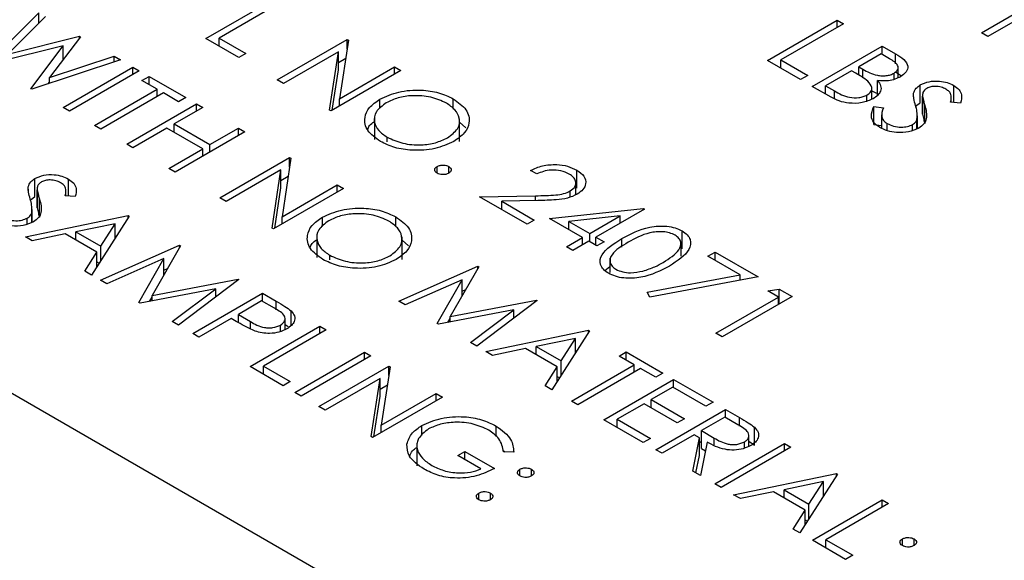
# Model space of a CAD drawing. Header units: inches. Extents: x 1880 to 2363, y -453 to -54.
# Tile 268 of 656: x 2068.505 to 2069.403, y -424.961 to -424.469. Entities that reach past the tile are written whole.
import ezdxf

# ---------------------------------------------------------------- set-up
doc = ezdxf.new("R2010")
doc.units = ezdxf.units.IN
doc.header["$LTSCALE"] = 0.5
doc.header["$MEASUREMENT"] = 0
doc.layers.add('DSS-M-S', color=53, linetype='Continuous')

msp = doc.modelspace()

# ---------------------------------------------------------------- linework, layer by layer
at = {"layer": 'DSS-M-S', "linetype": 'Continuous', "lineweight": 25}
for p, q in [((2064.23349, -422.34697), (2073.07233, -427.44952)), ((2068.67481, -424.48567), (2068.73845, -424.44893)), ((2068.74416, -424.45223), (2068.68705, -424.4852)), ((2069.45134, -424.44717), (2069.3877, -424.4839)), ((2068.47614, -424.50875), (2068.52285, -424.46224)), ((2068.52285, -424.47153), (2068.52285, -424.46224)), ((2069.38199, -424.48061), (2069.41299, -424.46271)), ((2068.52876, -424.46565), (2068.49454, -424.49978)), ((2069.18679, -424.50569), (2069.25043, -424.46895)), ((2069.25614, -424.47225), (2069.19902, -424.50522)), ((2069.25043, -424.46895), (2069.25614, -424.47225)), ((2069.25043, -424.47554), (2069.25043, -424.46895)), ((2069.3877, -424.4839), (2069.38199, -424.48061)), ((2068.49454, -424.49978), (2068.55973, -424.48353)), ((2068.56056, -424.48401), (2068.53239, -424.52126)), ((2068.55973, -424.48353), (2068.56056, -424.48401)), ((2068.55973, -424.4851), (2068.55973, -424.48353)), ((2068.705, -424.5031), (2068.67481, -424.48567)), ((2068.68705, -424.4852), (2068.71153, -424.49933)), ((2068.68705, -424.49274), (2068.68705, -424.4852)), ((2068.74009, -424.52335), (2068.80372, -424.48661)), ((2068.80492, -424.4873), (2068.79688, -424.54049)), ((2068.80372, -424.48661), (2068.80492, -424.4873)), ((2068.80372, -424.49523), (2068.80372, -424.48661)), ((2068.54501, -424.49231), (2068.47696, -424.50922)), ((2068.51549, -424.53146), (2068.54501, -424.49231)), ((2068.54501, -424.50457), (2068.54501, -424.49231)), ((2068.79577, -424.4978), (2068.7458, -424.52665)), ((2068.78774, -424.55086), (2068.79577, -424.4978)), ((2068.79577, -424.51413), (2068.79577, -424.4978)), ((2069.22758, -424.52924), (2069.29122, -424.4925)), ((2069.29122, -424.4925), (2069.30364, -424.49967)), ((2069.29122, -424.50004), (2069.29122, -424.4925)), ((2068.5971, -424.5051), (2068.5163, -424.53193)), ((2068.53239, -424.52126), (2068.59126, -424.50173)), ((2068.54501, -424.50353), (2068.54598, -424.50329)), ((2068.59126, -424.50173), (2068.5971, -424.5051)), ((2068.59126, -424.50704), (2068.59126, -424.50173)), ((2068.71153, -424.49933), (2068.705, -424.5031)), ((2068.79577, -424.50754), (2068.80245, -424.50368)), ((2069.21697, -424.52312), (2069.18679, -424.50569)), ((2069.19902, -424.50522), (2069.2235, -424.51935)), ((2069.19902, -424.51275), (2069.19902, -424.50522)), ((2069.2904, -424.49957), (2069.27001, -424.51134)), ((2069.29816, -424.50404), (2069.2904, -424.49957)), ((2069.30364, -424.5087), (2069.30364, -424.49967)), ((2068.54488, -424.54843), (2068.60852, -424.51169)), ((2068.61423, -424.51499), (2068.55059, -424.55173)), ((2068.60852, -424.51169), (2068.61423, -424.51499)), ((2068.60852, -424.51829), (2068.60852, -424.51169)), ((2068.85268, -424.51487), (2068.78904, -424.55161)), ((2068.7902, -424.55094), (2068.79577, -424.51413)), ((2068.79688, -424.54049), (2068.84697, -424.51158)), ((2068.84697, -424.51158), (2068.85268, -424.51487)), ((2068.84697, -424.51817), (2068.84697, -424.51158)), ((2069.26348, -424.51511), (2069.23982, -424.52877)), ((2069.26727, -424.51729), (2069.26348, -424.51511)), ((2069.27001, -424.51134), (2069.27384, -424.51356)), ((2069.27001, -424.51893), (2069.27001, -424.51134)), ((2069.27384, -424.52137), (2069.27384, -424.51356)), ((2069.30364, -424.516), (2069.30897, -424.51969)), ((2069.306, -424.52138), (2069.306, -424.51235)), ((2068.53117, -424.527), (2068.53239, -424.52538)), ((2068.53239, -424.52659), (2068.53239, -424.52126)), ((2068.61668, -424.52394), (2068.62321, -424.52017)), ((2068.63055, -424.53195), (2068.61668, -424.52394)), ((2068.62321, -424.52017), (2068.65666, -424.53948)), ((2068.62321, -424.52771), (2068.62321, -424.52017)), ((2068.7458, -424.52665), (2068.74009, -424.52335)), ((2069.2235, -424.51935), (2069.21697, -424.52312)), ((2069.28719, -424.53746), (2069.28719, -424.52401)), ((2069.30226, -424.52288), (2069.30226, -424.51721)), ((2068.5163, -424.53193), (2068.51549, -424.53146)), ((2068.57344, -424.56492), (2068.63055, -424.53195)), ((2068.63055, -424.53854), (2068.63055, -424.53195)), ((2069.24479, -424.53917), (2069.22758, -424.52924)), ((2069.23982, -424.52877), (2069.24795, -424.53346)), ((2069.23982, -424.5363), (2069.23982, -424.52877)), ((2069.24795, -424.54061), (2069.24795, -424.53346)), ((2069.28187, -424.54094), (2069.28187, -424.53094)), ((2069.32614, -424.54425), (2069.32614, -424.52792)), ((2069.35667, -424.54392), (2069.35667, -424.5284)), ((2068.63626, -424.53524), (2068.57915, -424.56821)), ((2068.65013, -424.54325), (2068.63626, -424.53524)), ((2068.65666, -424.53948), (2068.65013, -424.54325)), ((2068.79688, -424.54709), (2068.79688, -424.54049)), ((2068.83363, -424.54945), (2068.83363, -424.54094)), ((2068.90041, -424.54952), (2068.90041, -424.54054)), ((2069.27747, -424.5425), (2069.27747, -424.53718)), ((2069.32001, -424.53872), (2069.32001, -424.53557)), ((2069.32808, -424.53765), (2069.32808, -424.55399)), ((2069.32809, -424.55456), (2069.32809, -424.53823)), ((2069.36285, -424.54441), (2069.35378, -424.54369)), ((2069.35435, -424.54373), (2069.35435, -424.53928)), ((2068.55059, -424.55173), (2068.54488, -424.54843)), ((2068.60281, -424.58187), (2068.66645, -424.54514)), ((2068.67216, -424.54843), (2068.64605, -424.5635)), ((2068.66645, -424.54514), (2068.67216, -424.54843)), ((2068.66645, -424.55173), (2068.66645, -424.54514)), ((2068.78904, -424.55161), (2068.78774, -424.55086)), ((2069.28392, -424.54759), (2069.29252, -424.54883)), ((2069.28392, -424.56392), (2069.28392, -424.54759)), ((2069.33031, -424.56316), (2069.33031, -424.54683)), ((2068.82851, -424.55722), (2068.82851, -424.57763)), ((2068.90615, -424.57933), (2068.90615, -424.55892)), ((2068.90615, -424.56188), (2068.91195, -424.56692)), ((2069.29085, -424.55517), (2069.29085, -424.56742)), ((2069.3231, -424.56793), (2069.3231, -424.55907)), ((2069.32344, -424.56781), (2069.32344, -424.55622)), ((2069.32816, -424.55399), (2069.32809, -424.55456)), ((2068.57915, -424.56821), (2068.57344, -424.56492)), ((2068.63953, -424.56727), (2068.60852, -424.58517)), ((2068.67216, -424.58611), (2068.63953, -424.56727)), ((2068.64605, -424.5635), (2068.67869, -424.58234)), ((2068.64605, -424.57104), (2068.64605, -424.5635)), ((2068.71051, -424.57057), (2068.64687, -424.60731)), ((2068.67869, -424.58234), (2068.7048, -424.56727)), ((2068.7048, -424.56727), (2068.71051, -424.57057)), ((2068.7048, -424.57387), (2068.7048, -424.56727)), ((2069.28392, -424.56392), (2069.29085, -424.56492)), ((2069.29589, -424.56955), (2069.29589, -424.56302)), ((2069.31914, -424.56933), (2069.31914, -424.56399)), ((2068.84031, -424.57967), (2068.84031, -424.57556)), ((2068.60852, -424.58517), (2068.60281, -424.58187)), ((2068.64116, -424.60401), (2068.67216, -424.58611)), ((2068.67216, -424.59271), (2068.67216, -424.58611)), ((2068.67869, -424.58894), (2068.67869, -424.58234)), ((2068.68766, -424.63086), (2068.7513, -424.59412)), ((2068.7525, -424.59481), (2068.74446, -424.648)), ((2068.7513, -424.59412), (2068.7525, -424.59481)), ((2068.7513, -424.60273), (2068.7513, -424.59412)), ((2068.64687, -424.60731), (2068.64116, -424.60401)), ((2068.74335, -424.60531), (2068.69338, -424.63416)), ((2068.73532, -424.65837), (2068.74335, -424.60531)), ((2068.74335, -424.62164), (2068.74335, -424.60531)), ((2068.88572, -424.60837), (2068.88572, -424.60224)), ((2068.89633, -424.60837), (2068.89633, -424.60224)), ((2068.97669, -424.60907), (2068.97098, -424.60578)), ((2069.01295, -424.62184), (2069.01295, -424.60551)), ((2068.51922, -424.6295), (2068.51922, -424.61317)), ((2068.54975, -424.62917), (2068.54975, -424.61365)), ((2068.74335, -424.61504), (2068.75003, -424.61119)), ((2068.51309, -424.62397), (2068.51309, -424.62082)), ((2068.52117, -424.62291), (2068.52117, -424.63924)), ((2068.52117, -424.63981), (2068.52117, -424.62348)), ((2068.54743, -424.62898), (2068.54743, -424.62453)), ((2068.80026, -424.62238), (2068.73662, -424.65912)), ((2068.73778, -424.65845), (2068.74335, -424.62164)), ((2068.74446, -424.648), (2068.79455, -424.61908)), ((2068.79455, -424.61908), (2068.80026, -424.62238)), ((2068.79455, -424.62568), (2068.79455, -424.61908)), ((2069.00703, -424.63001), (2069.00703, -424.62453)), ((2069.01213, -424.62798), (2069.01213, -424.61731)), ((2068.51563, -424.63237), (2068.51922, -424.6295)), ((2068.52339, -424.64841), (2068.52339, -424.63208)), ((2068.55594, -424.62966), (2068.54686, -424.62894)), ((2068.69338, -424.63416), (2068.68766, -424.63086)), ((2068.92448, -424.6298), (2068.9755, -424.62884)), ((2068.96772, -424.65476), (2068.92448, -424.6298)), ((2068.97755, -424.63328), (2068.94463, -424.6339)), ((2068.9755, -424.63332), (2068.9755, -424.62884)), ((2068.51653, -424.65306), (2068.51653, -424.64147)), ((2068.52125, -424.63924), (2068.52117, -424.63981)), ((2068.94463, -424.6339), (2068.97425, -424.65099)), ((2068.94463, -424.64143), (2068.94463, -424.6339)), ((2068.98812, -424.64958), (2069.07344, -424.64043)), ((2069.0746, -424.6411), (2069.03054, -424.66654)), ((2069.07344, -424.64043), (2069.0746, -424.6411)), ((2069.07344, -424.64177), (2069.07344, -424.64043)), ((2068.51041, -424.6663), (2068.60424, -424.64699)), ((2068.51222, -424.65458), (2068.51222, -424.64924)), ((2068.51619, -424.65318), (2068.51619, -424.64432)), ((2068.60505, -424.64746), (2068.57079, -424.70116)), ((2068.60424, -424.64699), (2068.60505, -424.64746)), ((2068.60424, -424.64874), (2068.60424, -424.64699)), ((2068.74446, -424.65459), (2068.74446, -424.648)), ((2068.78121, -424.65696), (2068.78121, -424.64845)), ((2068.84799, -424.65703), (2068.84799, -424.64805)), ((2068.97425, -424.65099), (2068.96772, -424.65476)), ((2069.0183, -424.66701), (2068.98812, -424.64958)), ((2069.05247, -424.64728), (2069.00586, -424.65229)), ((2069.02483, -424.66324), (2069.05247, -424.64728)), ((2069.05247, -424.65388), (2069.05247, -424.64728)), ((2068.59218, -424.65435), (2068.55634, -424.66173)), ((2068.57909, -424.67486), (2068.59218, -424.65435)), ((2068.59218, -424.66764), (2068.59218, -424.65435)), ((2068.73662, -424.65912), (2068.73532, -424.65837)), ((2069.00586, -424.65229), (2069.02483, -424.66324)), ((2069.00586, -424.65982), (2069.00586, -424.65229)), ((2068.51665, -424.6699), (2068.51041, -424.6663)), ((2068.54672, -424.66371), (2068.51665, -424.6699)), ((2068.57557, -424.68037), (2068.54672, -424.66371)), ((2068.55634, -424.66927), (2068.55634, -424.66173)), ((2068.55634, -424.66173), (2068.57909, -424.67486)), ((2068.59218, -424.6658), (2068.59353, -424.66553)), ((2068.77609, -424.66473), (2068.77609, -424.68514)), ((2068.85373, -424.68684), (2068.85373, -424.66643)), ((2068.85373, -424.66938), (2068.85953, -424.67442)), ((2069.00362, -424.67549), (2069.0183, -424.66701)), ((2069.0183, -424.6736), (2069.0183, -424.66701)), ((2069.02483, -424.67078), (2069.02483, -424.66324)), ((2069.03054, -424.66654), (2069.03789, -424.67078)), ((2069.03054, -424.67407), (2069.03054, -424.66654)), ((2069.05418, -424.67566), (2069.05418, -424.66796)), ((2069.10893, -424.67725), (2069.10893, -424.66092)), ((2068.57895, -424.70587), (2068.65099, -424.67398)), ((2068.57909, -424.68815), (2068.57909, -424.67486)), ((2068.6518, -424.67445), (2068.62586, -424.71976)), ((2068.65099, -424.67398), (2068.6518, -424.67445)), ((2068.65099, -424.67587), (2068.65099, -424.67398)), ((2069.00933, -424.67878), (2069.00362, -424.67549)), ((2069.02402, -424.6703), (2069.00933, -424.67878)), ((2069.03136, -424.67454), (2069.02402, -424.6703)), ((2069.03789, -424.67078), (2069.03136, -424.67454)), ((2069.10802, -424.68396), (2069.10802, -424.67059)), ((2068.56458, -424.69757), (2068.57557, -424.68037)), ((2068.57557, -424.69366), (2068.57557, -424.68037)), ((2068.63667, -424.6862), (2068.5847, -424.70918)), ((2068.61384, -424.72601), (2068.63667, -424.6862)), ((2068.63667, -424.70088), (2068.63667, -424.6862)), ((2068.78789, -424.68717), (2068.78789, -424.68307)), ((2069.04325, -424.6858), (2069.04325, -424.69881)), ((2069.13253, -424.68396), (2069.13906, -424.6802)), ((2069.16203, -424.70099), (2069.13253, -424.68396)), ((2069.13906, -424.6802), (2069.17822, -424.7028)), ((2069.13906, -424.68773), (2069.13906, -424.6802)), ((2068.57557, -424.68916), (2068.57767, -424.69037)), ((2068.63667, -424.69664), (2068.63992, -424.69521)), ((2068.85084, -424.72506), (2068.92288, -424.69317)), ((2068.9237, -424.69364), (2068.89776, -424.73895)), ((2068.92288, -424.69317), (2068.9237, -424.69364)), ((2068.92288, -424.69507), (2068.92288, -424.69317)), ((2069.03868, -424.69695), (2069.04325, -424.69322)), ((2068.57079, -424.70116), (2068.56458, -424.69757)), ((2068.62586, -424.71976), (2068.70429, -424.70475)), ((2068.70512, -424.70523), (2068.64993, -424.74684)), ((2068.70429, -424.70475), (2068.70512, -424.70523)), ((2068.70429, -424.70585), (2068.70429, -424.70475)), ((2068.90857, -424.70539), (2068.85659, -424.72838)), ((2068.88573, -424.7452), (2068.90857, -424.70539)), ((2068.90857, -424.72007), (2068.90857, -424.70539)), ((2069.07728, -424.71676), (2069.16203, -424.70099)), ((2069.17822, -424.7028), (2069.0795, -424.72117)), ((2069.16203, -424.70582), (2069.16203, -424.70099)), ((2068.5847, -424.70918), (2068.57895, -424.70587)), ((2068.68389, -424.71358), (2068.61513, -424.72675)), ((2068.64419, -424.74353), (2068.68389, -424.71358)), ((2068.68389, -424.72123), (2068.68389, -424.71358)), ((2068.90857, -424.71584), (2068.91181, -424.7144)), ((2069.18719, -424.71552), (2069.19746, -424.71391)), ((2069.19746, -424.71391), (2069.20922, -424.7207)), ((2069.19746, -424.72749), (2069.19746, -424.71391)), ((2068.62372, -424.7251), (2068.62586, -424.72138)), ((2068.62586, -424.7247), (2068.62586, -424.71976)), ((2068.66298, -424.75438), (2068.72662, -424.71764)), ((2068.72662, -424.71764), (2068.7391, -424.72485)), ((2068.72662, -424.72518), (2068.72662, -424.71764)), ((2069.0795, -424.72117), (2069.07728, -424.71676)), ((2069.13987, -424.75414), (2069.19698, -424.72117)), ((2069.20922, -424.7207), (2069.14558, -424.75744)), ((2069.19698, -424.72117), (2069.18719, -424.71552)), ((2069.19698, -424.72777), (2069.19698, -424.72117)), ((2068.61513, -424.72675), (2068.61384, -424.72601)), ((2068.72581, -424.72471), (2068.70459, -424.73695)), ((2068.73745, -424.73142), (2068.72581, -424.72471)), ((2068.7391, -424.73272), (2068.7391, -424.72485)), ((2068.85659, -424.72838), (2068.85084, -424.72506)), ((2068.89776, -424.73895), (2068.97618, -424.72394)), ((2068.97701, -424.72442), (2068.92183, -424.76604)), ((2068.97618, -424.72394), (2068.97701, -424.72442)), ((2068.97618, -424.72504), (2068.97618, -424.72394)), ((2068.69807, -424.74072), (2068.66869, -424.75768)), ((2068.70262, -424.74335), (2068.69807, -424.74072)), ((2068.70459, -424.73695), (2068.7156, -424.74346)), ((2068.70459, -424.74445), (2068.70459, -424.73695)), ((2068.74718, -424.75075), (2068.74718, -424.74088)), ((2068.75264, -424.74724), (2068.75264, -424.73377)), ((2068.95579, -424.73277), (2068.88702, -424.74595)), ((2068.89562, -424.7443), (2068.89776, -424.74057)), ((2068.89776, -424.74389), (2068.89776, -424.73895)), ((2068.91609, -424.76272), (2068.95579, -424.73277)), ((2068.95579, -424.74043), (2068.95579, -424.73277)), ((2068.64993, -424.74684), (2068.64419, -424.74353)), ((2068.7152, -424.78452), (2068.77884, -424.74778)), ((2068.7156, -424.75009), (2068.7156, -424.74346)), ((2068.74298, -424.75253), (2068.74298, -424.74682)), ((2068.74718, -424.74608), (2068.74989, -424.74807)), ((2068.77884, -424.74778), (2068.78455, -424.75108)), ((2068.77884, -424.75438), (2068.77884, -424.74778)), ((2068.88702, -424.74595), (2068.88573, -424.7452)), ((2068.66869, -424.75768), (2068.66298, -424.75438)), ((2068.78455, -424.75108), (2068.72744, -424.78405)), ((2068.92998, -424.77075), (2069.02381, -424.75144)), ((2069.01175, -424.75879), (2068.97592, -424.76618)), ((2069.02463, -424.75191), (2068.99036, -424.8056)), ((2068.99866, -424.77931), (2069.01175, -424.75879)), ((2069.01175, -424.77208), (2069.01175, -424.75879)), ((2069.02381, -424.75144), (2069.02463, -424.75191)), ((2069.02381, -424.75318), (2069.02381, -424.75144)), ((2069.14558, -424.75744), (2069.13987, -424.75414)), ((2068.92183, -424.76604), (2068.91609, -424.76272)), ((2068.96629, -424.76816), (2068.93622, -424.77435)), ((2068.99514, -424.78481), (2068.96629, -424.76816)), ((2068.97592, -424.76618), (2068.99866, -424.77931)), ((2068.97592, -424.77371), (2068.97592, -424.76618)), ((2068.756, -424.80807), (2068.81963, -424.77134)), ((2068.82535, -424.77463), (2068.76171, -424.81137)), ((2068.81963, -424.77134), (2068.82535, -424.77463)), ((2068.81963, -424.77793), (2068.81963, -424.77134)), ((2068.93622, -424.77435), (2068.92998, -424.77075)), ((2069.01175, -424.77025), (2069.0131, -424.76997)), ((2069.05155, -424.77499), (2069.05808, -424.77122)), ((2069.06542, -424.78299), (2069.05155, -424.77499)), ((2069.05808, -424.77122), (2069.09153, -424.79053)), ((2069.05808, -424.77875), (2069.05808, -424.77122)), ((2068.74539, -424.80195), (2068.7152, -424.78452)), ((2068.72744, -424.78405), (2068.75192, -424.79818)), ((2068.72744, -424.79159), (2068.72744, -424.78405)), ((2068.77802, -424.82079), (2068.84166, -424.78405)), ((2068.84286, -424.78474), (2068.83482, -424.83793)), ((2068.84166, -424.78405), (2068.84286, -424.78474)), ((2068.84166, -424.79267), (2068.84166, -424.78405)), ((2068.98415, -424.80202), (2068.99514, -424.78481)), ((2068.99514, -424.79811), (2068.99514, -424.78481)), ((2068.99866, -424.7926), (2068.99866, -424.77931)), ((2069.00831, -424.81596), (2069.06542, -424.78299)), ((2069.07113, -424.78629), (2069.01402, -424.81926)), ((2069.06542, -424.78959), (2069.06542, -424.78299)), ((2069.085, -424.7943), (2069.07113, -424.78629)), ((2068.83371, -424.79524), (2068.78374, -424.82409)), ((2068.82568, -424.8483), (2068.83371, -424.79524)), ((2068.83371, -424.81157), (2068.83371, -424.79524)), ((2068.99514, -424.79361), (2068.99724, -424.79482)), ((2069.09153, -424.79053), (2069.085, -424.7943)), ((2068.75192, -424.79818), (2068.74539, -424.80195)), ((2068.83371, -424.80498), (2068.84039, -424.80112)), ((2068.99036, -424.8056), (2068.98415, -424.80202)), ((2069.03768, -424.83292), (2069.10132, -424.79618)), ((2069.10051, -424.80325), (2069.08092, -424.81455)), ((2069.13069, -424.82067), (2069.10051, -424.80325)), ((2069.10132, -424.79618), (2069.13722, -424.8169)), ((2069.10132, -424.80372), (2069.10132, -424.79618)), ((2068.76171, -424.81137), (2068.756, -424.80807)), ((2068.89062, -424.81231), (2068.82698, -424.84905)), ((2068.82814, -424.84838), (2068.83371, -424.81157)), ((2068.83482, -424.83793), (2068.88491, -424.80902)), ((2068.88491, -424.80902), (2068.89062, -424.81231)), ((2068.88491, -424.81561), (2068.88491, -424.80902)), ((2068.78374, -424.82409), (2068.77802, -424.82079)), ((2069.01402, -424.81926), (2069.00831, -424.81596)), ((2069.0744, -424.81832), (2069.04992, -424.83245)), ((2069.10459, -424.83575), (2069.0744, -424.81832)), ((2069.08092, -424.81455), (2069.11111, -424.83198)), ((2069.08092, -424.82209), (2069.08092, -424.81455)), ((2069.13722, -424.8169), (2069.13069, -424.82067)), ((2069.085, -424.86024), (2069.14864, -424.8235)), ((2069.14783, -424.83056), (2069.12661, -424.84281)), ((2069.15976, -424.83745), (2069.14783, -424.83056)), ((2069.14864, -424.8235), (2069.16138, -424.83085)), ((2069.14864, -424.83104), (2069.14864, -424.8235)), ((2069.16138, -424.83869), (2069.16138, -424.83085)), ((2068.83482, -424.84452), (2068.83482, -424.83793)), ((2068.87188, -424.84721), (2068.87188, -424.8382)), ((2068.93953, -424.84821), (2068.93953, -424.83867)), ((2069.07358, -424.85364), (2069.03768, -424.83292)), ((2069.04992, -424.83245), (2069.08011, -424.84988)), ((2069.04992, -424.83998), (2069.04992, -424.83245)), ((2069.11111, -424.83198), (2069.10459, -424.83575)), ((2069.17493, -424.85601), (2069.17493, -424.83968)), ((2068.82698, -424.84905), (2068.82568, -424.8483)), ((2069.12009, -424.84658), (2069.09071, -424.86353)), ((2069.12473, -424.84926), (2069.12009, -424.84658)), ((2069.12661, -424.84281), (2069.13818, -424.84959)), ((2069.12661, -424.85914), (2069.12661, -424.84281)), ((2069.16996, -424.85709), (2069.16996, -424.84734)), ((2068.86726, -424.8544), (2068.86726, -424.87482)), ((2069.08011, -424.84988), (2069.07358, -424.85364)), ((2069.11874, -424.87971), (2069.12473, -424.84926)), ((2069.12473, -424.86559), (2069.12473, -424.84926)), ((2069.12473, -424.85364), (2069.12661, -424.85255)), ((2069.13179, -424.85333), (2069.1258, -424.88379)), ((2069.13818, -424.85589), (2069.13818, -424.84959)), ((2069.13885, -424.89132), (2069.20249, -424.85459)), ((2069.2082, -424.85788), (2069.14456, -424.89462)), ((2069.1659, -424.85879), (2069.1659, -424.8531)), ((2069.16996, -424.85243), (2069.17493, -424.85601)), ((2069.20249, -424.85459), (2069.2082, -424.85788)), ((2069.20249, -424.86118), (2069.20249, -424.85459)), ((2068.90449, -424.86554), (2068.91101, -424.86177)), ((2068.9257, -424.87778), (2068.90449, -424.86554)), ((2068.91101, -424.86177), (2068.93794, -424.87731)), ((2068.91101, -424.8693), (2068.91101, -424.86177)), ((2068.94552, -424.86059), (2068.9473, -424.86226)), ((2068.95563, -424.86239), (2068.9461, -424.86224)), ((2069.09071, -424.86353), (2069.085, -424.86024)), ((2069.12162, -424.88138), (2069.12473, -424.86559)), ((2069.12661, -424.85914), (2069.13023, -424.86126)), ((2068.96119, -424.88414), (2068.96119, -424.87802)), ((2068.9718, -424.88414), (2068.9718, -424.87802)), ((2069.1258, -424.88379), (2069.11874, -424.87971)), ((2069.15599, -424.90121), (2069.24981, -424.8819)), ((2069.25063, -424.88237), (2069.21636, -424.93607)), ((2069.24981, -424.8819), (2069.25063, -424.88237)), ((2069.24981, -424.88365), (2069.24981, -424.8819)), ((2069.14456, -424.89462), (2069.13885, -424.89132)), ((2069.23775, -424.88926), (2069.20192, -424.89664)), ((2069.22466, -424.90977), (2069.23775, -424.88926)), ((2069.23775, -424.90255), (2069.23775, -424.88926)), ((2068.92366, -424.90581), (2068.92366, -424.89968)), ((2068.93427, -424.90581), (2068.93427, -424.89968)), ((2069.16222, -424.90481), (2069.15599, -424.90121)), ((2069.19229, -424.89862), (2069.16222, -424.90481)), ((2069.22114, -424.91528), (2069.19229, -424.89862)), ((2069.20192, -424.89664), (2069.22466, -424.90977)), ((2069.20192, -424.90418), (2069.20192, -424.89664)), ((2069.23775, -424.90072), (2069.2391, -424.90044)), ((2069.22466, -424.92306), (2069.22466, -424.90977)), ((2069.22778, -424.94266), (2069.29142, -424.90592)), ((2069.29714, -424.90922), (2069.24002, -424.94219)), ((2069.29142, -424.90592), (2069.29714, -424.90922)), ((2069.29142, -424.91252), (2069.29142, -424.90592)), ((2069.21015, -424.93249), (2069.22114, -424.91528)), ((2069.22114, -424.92858), (2069.22114, -424.91528)), ((2069.22114, -424.92407), (2069.22324, -424.92529)), ((2069.21636, -424.93607), (2069.21015, -424.93249)), ((2069.25797, -424.96009), (2069.22778, -424.94266)), ((2069.24002, -424.94219), (2069.2645, -424.95632)), ((2069.24002, -424.94973), (2069.24002, -424.94219)), ((2069.30978, -424.94761), (2069.30978, -424.94149)), ((2069.32039, -424.94761), (2069.32039, -424.94149)), ((2069.2645, -424.95632), (2069.25797, -424.96009))]:
    msp.add_line(p, q, dxfattribs=at)
for points, knots in [([(2069.30226, -424.51721), (2069.30364, -424.5162), (2069.30572, -424.51468), (2069.30614, -424.51212), (2069.30505, -424.50835), (2069.30122, -424.50596), (2069.29816, -424.50404)], [0, 0, 0, 0, 0.249284, 0.374925, 0.500645, 1, 1, 1, 1]), ([(2069.30364, -424.49967), (2069.30631, -424.50128), (2069.31161, -424.50447), (2069.31555, -424.51049), (2069.31377, -424.51633), (2069.30998, -424.51907), (2069.30809, -424.52044)], [0, 0, 0, 0, 0.281317, 0.559922, 0.779935, 1, 1, 1, 1]), ([(2069.27384, -424.51356), (2069.27785, -424.51586), (2069.28287, -424.51874), (2069.29102, -424.51972), (2069.29515, -424.51955), (2069.29911, -424.51876), (2069.30121, -424.51773), (2069.30226, -424.51721)], [0, 0, 0, 0, 0.4986071, 0.6240085, 0.7494012, 0.8747358, 1, 1, 1, 1]), ([(2069.27842, -424.5246), (2069.27648, -424.52317), (2069.27302, -424.5206), (2069.26902, -424.51831), (2069.26727, -424.51729)], [0, 0, 0, 0, 0.559734, 1, 1, 1, 1]), ([(2069.27747, -424.53718), (2069.27883, -424.53617), (2069.28157, -424.53415), (2069.28244, -424.5294), (2069.27994, -424.52642), (2069.27842, -424.5246)], [0, 0, 0, 0, 0.279944, 0.560429, 1, 1, 1, 1]), ([(2069.28719, -424.52401), (2069.28833, -424.52556), (2069.29059, -424.52865), (2069.29034, -424.53343), (2069.28765, -424.53749), (2069.28467, -424.53948), (2069.28318, -424.54048)], [0, 0, 0, 0, 0.280382, 0.559606, 0.779765, 1, 1, 1, 1]), ([(2069.30809, -424.52044), (2069.30648, -424.52125), (2069.30326, -424.52286), (2069.29606, -424.52459), (2069.29055, -424.52423), (2069.28719, -424.52401)], [0, 0, 0, 0, 0.280867, 0.561527, 1, 1, 1, 1]), ([(2069.32614, -424.52792), (2069.32867, -424.52678), (2069.33374, -424.52449), (2069.34299, -424.52416), (2069.35091, -424.5256), (2069.35475, -424.52747), (2069.35667, -424.5284)], [0, 0, 0, 0, 0.279553, 0.558798, 0.779378, 1, 1, 1, 1]), ([(2068.83363, -424.54094), (2068.83913, -424.53844), (2068.85012, -424.53346), (2068.87002, -424.53203), (2068.88768, -424.53453), (2068.89616, -424.53854), (2068.90041, -424.54054)], [0, 0, 0, 0, 0.279731, 0.559327, 0.77968, 1, 1, 1, 1]), ([(2069.24795, -424.53346), (2069.25212, -424.53586), (2069.25836, -424.53946), (2069.26873, -424.5398), (2069.27419, -424.53877), (2069.27637, -424.53771), (2069.27747, -424.53718)], [0, 0, 0, 0, 0.49936, 0.748736, 0.874399, 1, 1, 1, 1]), ([(2069.28187, -424.5333), (2069.2834, -424.53426), (2069.28498, -424.53525), (2069.28713, -424.53549), (2069.28719, -424.5355)], [0, 0, 0, 0, 0.969622, 1, 1, 1, 1]), ([(2069.32001, -424.53557), (2069.32054, -424.53397), (2069.32148, -424.53111), (2069.32471, -424.5289), (2069.32614, -424.52792)], [0, 0, 0, 0, 0.55984, 1, 1, 1, 1]), ([(2069.33212, -424.53106), (2069.3313, -424.53162), (2069.32968, -424.53273), (2069.32813, -424.53522), (2069.3281, -424.53709), (2069.32809, -424.53823)], [0, 0, 0, 0, 0.279946, 0.559774, 1, 1, 1, 1]), ([(2069.34951, -424.5318), (2069.34811, -424.53111), (2069.34533, -424.52974), (2069.34024, -424.52909), (2069.33548, -424.52948), (2069.33324, -424.53054), (2069.33212, -424.53106)], [0, 0, 0, 0, 0.280274, 0.559931, 0.77992, 1, 1, 1, 1]), ([(2069.35378, -424.54369), (2069.35405, -424.54226), (2069.35449, -424.53991), (2069.35422, -424.53662), (2069.35266, -424.53392), (2069.35056, -424.53251), (2069.34951, -424.5318)], [0, 0, 0, 0, 0.340409, 0.560482, 0.78018, 1, 1, 1, 1]), ([(2069.35667, -424.5284), (2069.35844, -424.52964), (2069.36197, -424.53212), (2069.36436, -424.53783), (2069.36343, -424.54191), (2069.36285, -424.54441)], [0, 0, 0, 0, 0.27975, 0.559501, 1, 1, 1, 1]), ([(2068.83401, -424.57946), (2068.82963, -424.5763), (2068.82086, -424.56997), (2068.81888, -424.55845), (2068.82305, -424.54824), (2068.8301, -424.54337), (2068.83363, -424.54094)], [0, 0, 0, 0, 0.279663, 0.559354, 0.779636, 1, 1, 1, 1]), ([(2068.89416, -424.54447), (2068.88962, -424.54245), (2068.88054, -424.53842), (2068.86426, -424.5372), (2068.84974, -424.53923), (2068.84283, -424.54256), (2068.83937, -424.54422)], [0, 0, 0, 0, 0.279627, 0.55935, 0.77963, 1, 1, 1, 1]), ([(2068.90041, -424.54054), (2068.90487, -424.54372), (2068.9138, -424.55008), (2068.91592, -424.56174), (2068.9116, -424.57204), (2068.90443, -424.57694), (2068.90084, -424.57939)], [0, 0, 0, 0, 0.279767, 0.559358, 0.779571, 1, 1, 1, 1]), ([(2069.28318, -424.54048), (2069.27995, -424.54191), (2069.27348, -424.54477), (2069.26171, -424.54495), (2069.2519, -424.54283), (2069.24716, -424.5404), (2069.24479, -424.53917)], [0, 0, 0, 0, 0.279141, 0.558654, 0.779059, 1, 1, 1, 1]), ([(2069.32178, -424.54659), (2069.32117, -424.54454), (2069.32008, -424.54089), (2069.32003, -424.53719), (2069.32001, -424.53557)], [0, 0, 0, 0, 0.560413, 1, 1, 1, 1]), ([(2069.32809, -424.53823), (2069.32844, -424.53984), (2069.32907, -424.54272), (2069.32993, -424.54557), (2069.33031, -424.54683)], [0, 0, 0, 0, 0.559906, 1, 1, 1, 1]), ([(2068.83937, -424.54422), (2068.83585, -424.54682), (2068.8288, -424.55201), (2068.82784, -424.56145), (2068.83164, -424.56966), (2068.83742, -424.57359), (2068.84031, -424.57556)], [0, 0, 0, 0, 0.279416, 0.559077, 0.779478, 1, 1, 1, 1]), ([(2068.89514, -424.57608), (2068.89869, -424.57347), (2068.9058, -424.56824), (2068.90682, -424.55871), (2068.90271, -424.55049), (2068.89701, -424.54648), (2068.89416, -424.54447)], [0, 0, 0, 0, 0.279468, 0.55887, 0.779516, 1, 1, 1, 1]), ([(2069.28936, -424.56679), (2069.28724, -424.56529), (2069.283, -424.5623), (2069.28055, -424.55534), (2069.28264, -424.55053), (2069.28392, -424.54759)], [0, 0, 0, 0, 0.27988, 0.559666, 1, 1, 1, 1]), ([(2069.29252, -424.54883), (2069.29151, -424.5516), (2069.29009, -424.55546), (2069.29226, -424.56044), (2069.29468, -424.56216), (2069.29589, -424.56302)], [0, 0, 0, 0, 0.559321, 0.779782, 1, 1, 1, 1]), ([(2069.3231, -424.55907), (2069.32324, -424.55672), (2069.32349, -424.55254), (2069.3223, -424.5484), (2069.32178, -424.54659)], [0, 0, 0, 0, 0.559496, 1, 1, 1, 1]), ([(2069.32206, -424.54779), (2069.32214, -424.54763), (2069.32278, -424.54625), (2069.32457, -424.54518), (2069.32614, -424.54425)], [0, 0, 0, 0, 0.120394, 1, 1, 1, 1]), ([(2069.33031, -424.54683), (2069.33134, -424.55084), (2069.33278, -424.55642), (2069.32985, -424.56357), (2069.32646, -424.56608), (2069.32476, -424.56734)], [0, 0, 0, 0, 0.560115, 0.780284, 1, 1, 1, 1]), ([(2068.8225, -424.56859), (2068.82289, -424.56732), (2068.82372, -424.56461), (2068.82685, -424.56252), (2068.82851, -424.56141)], [0, 0, 0, 0, 0.469148, 1, 1, 1, 1]), ([(2069.31914, -424.56399), (2069.32025, -424.56317), (2069.32224, -424.5617), (2069.32284, -424.55987), (2069.3231, -424.55907)], [0, 0, 0, 0, 0.5589902, 1, 1, 1, 1]), ([(2069.32809, -424.55456), (2069.32844, -424.55617), (2069.32907, -424.55905), (2069.32993, -424.5619), (2069.33031, -424.56316)], [0, 0, 0, 0, 0.559906, 1, 1, 1, 1]), ([(2069.32476, -424.56734), (2069.3218, -424.56864), (2069.31588, -424.57123), (2069.30525, -424.5715), (2069.296, -424.57005), (2069.29157, -424.56787), (2069.28936, -424.56679)], [0, 0, 0, 0, 0.279183, 0.559085, 0.779446, 1, 1, 1, 1]), ([(2069.29589, -424.56302), (2069.29777, -424.56391), (2069.30153, -424.56568), (2069.30828, -424.56661), (2069.3146, -424.56603), (2069.31763, -424.56467), (2069.31914, -424.56399)], [0, 0, 0, 0, 0.280276, 0.560148, 0.780153, 1, 1, 1, 1]), ([(2068.90084, -424.57939), (2068.89534, -424.58191), (2068.88435, -424.58697), (2068.86434, -424.58806), (2068.84664, -424.5856), (2068.83822, -424.58151), (2068.83401, -424.57946)], [0, 0, 0, 0, 0.27963, 0.559343, 0.779597, 1, 1, 1, 1]), ([(2068.84031, -424.57556), (2068.84481, -424.57763), (2068.85382, -424.58176), (2068.87015, -424.58314), (2068.88473, -424.58108), (2068.89167, -424.57775), (2068.89514, -424.57608)], [0, 0, 0, 0, 0.27983, 0.559389, 0.779654, 1, 1, 1, 1]), ([(2068.88572, -424.60837), (2068.88504, -424.60786), (2068.88367, -424.60685), (2068.88338, -424.60502), (2068.88405, -424.60341), (2068.88517, -424.60263), (2068.88572, -424.60224)], [0, 0, 0, 0, 0.2795812, 0.5591432, 0.7795754, 1, 1, 1, 1]), ([(2068.88572, -424.60224), (2068.8866, -424.60185), (2068.88835, -424.60105), (2068.89152, -424.60088), (2068.89432, -424.60127), (2068.89566, -424.60192), (2068.89633, -424.60224)], [0, 0, 0, 0, 0.279576, 0.559284, 0.779552, 1, 1, 1, 1]), ([(2068.89633, -424.60224), (2068.89702, -424.60275), (2068.89842, -424.60376), (2068.89867, -424.60559), (2068.89803, -424.60722), (2068.8969, -424.60798), (2068.89633, -424.60837)], [0, 0, 0, 0, 0.2796016, 0.559212, 0.7794752, 1, 1, 1, 1]), ([(2068.97098, -424.60578), (2068.97445, -424.60421), (2068.98137, -424.60106), (2068.99387, -424.60012), (2069.00502, -424.60166), (2069.01031, -424.60423), (2069.01295, -424.60551)], [0, 0, 0, 0, 0.280029, 0.559515, 0.779668, 1, 1, 1, 1]), ([(2069.00613, -424.60911), (2069.00373, -424.60798), (2068.99895, -424.60573), (2068.99007, -424.60519), (2068.98244, -424.60654), (2068.97861, -424.60823), (2068.97669, -424.60907)], [0, 0, 0, 0, 0.279699, 0.558847, 0.779176, 1, 1, 1, 1]), ([(2069.01295, -424.60551), (2069.01552, -424.6073), (2069.02066, -424.61088), (2069.02178, -424.61751), (2069.01931, -424.62334), (2069.01527, -424.62614), (2069.01326, -424.62753)], [0, 0, 0, 0, 0.27989, 0.559224, 0.779582, 1, 1, 1, 1]), ([(2068.51309, -424.62082), (2068.51362, -424.61922), (2068.51456, -424.61636), (2068.5178, -424.61415), (2068.51922, -424.61317)], [0, 0, 0, 0, 0.55984, 1, 1, 1, 1]), ([(2068.51922, -424.61317), (2068.52176, -424.61203), (2068.52682, -424.60974), (2068.53608, -424.60942), (2068.54399, -424.61085), (2068.54783, -424.61272), (2068.54975, -424.61365)], [0, 0, 0, 0, 0.2795526, 0.5587984, 0.7793777, 1, 1, 1, 1]), ([(2068.54259, -424.61705), (2068.5412, -424.61636), (2068.53842, -424.61499), (2068.53333, -424.61434), (2068.52856, -424.61474), (2068.52632, -424.61579), (2068.5252, -424.61632)], [0, 0, 0, 0, 0.280274, 0.559931, 0.77992, 1, 1, 1, 1]), ([(2068.54975, -424.61365), (2068.55152, -424.61489), (2068.55506, -424.61738), (2068.55745, -424.62308), (2068.55651, -424.62716), (2068.55594, -424.62966)], [0, 0, 0, 0, 0.27975, 0.559501, 1, 1, 1, 1]), ([(2068.89633, -424.60837), (2068.89545, -424.60877), (2068.8937, -424.60956), (2068.89053, -424.60972), (2068.88773, -424.60934), (2068.88639, -424.60869), (2068.88572, -424.60837)], [0, 0, 0, 0, 0.279469, 0.559358, 0.779674, 1, 1, 1, 1]), ([(2069.00703, -424.62453), (2069.00873, -424.62324), (2069.01214, -424.62065), (2069.01242, -424.61601), (2069.01042, -424.612), (2069.00756, -424.61007), (2069.00613, -424.60911)], [0, 0, 0, 0, 0.2791258, 0.5589784, 0.77935, 1, 1, 1, 1]), ([(2068.51486, -424.63184), (2068.51425, -424.62979), (2068.51317, -424.62614), (2068.51311, -424.62245), (2068.51309, -424.62082)], [0, 0, 0, 0, 0.5604127, 1, 1, 1, 1]), ([(2068.5252, -424.61632), (2068.52439, -424.61687), (2068.52276, -424.61798), (2068.52121, -424.62047), (2068.52119, -424.62234), (2068.52117, -424.62348)], [0, 0, 0, 0, 0.279946, 0.559774, 1, 1, 1, 1]), ([(2068.52117, -424.62348), (2068.52152, -424.62509), (2068.52215, -424.62797), (2068.52301, -424.63082), (2068.52339, -424.63208)], [0, 0, 0, 0, 0.559906, 1, 1, 1, 1]), ([(2068.54686, -424.62894), (2068.54713, -424.62751), (2068.54757, -424.62516), (2068.54731, -424.62187), (2068.54574, -424.61917), (2068.54364, -424.61776), (2068.54259, -424.61705)], [0, 0, 0, 0, 0.340409, 0.560482, 0.78018, 1, 1, 1, 1]), ([(2068.9755, -424.62884), (2068.98169, -424.62879), (2068.99032, -424.62872), (2069.00132, -424.62723), (2069.00513, -424.62543), (2069.00703, -424.62453)], [0, 0, 0, 0, 0.5607172, 0.7805321, 1, 1, 1, 1]), ([(2068.51619, -424.64432), (2068.51632, -424.64198), (2068.51657, -424.63779), (2068.51538, -424.63366), (2068.51486, -424.63184)], [0, 0, 0, 0, 0.559496, 1, 1, 1, 1]), ([(2068.52339, -424.63208), (2068.52442, -424.63609), (2068.52586, -424.64167), (2068.52294, -424.64883), (2068.51954, -424.65134), (2068.51784, -424.65259)], [0, 0, 0, 0, 0.560115, 0.780284, 1, 1, 1, 1]), ([(2069.01326, -424.62753), (2069.01047, -424.62884), (2069.0049, -424.63146), (2068.99218, -424.63293), (2068.9831, -424.63315), (2068.97755, -424.63328)], [0, 0, 0, 0, 0.279288, 0.559154, 1, 1, 1, 1]), ([(2068.52117, -424.63981), (2068.52152, -424.64142), (2068.52215, -424.6443), (2068.52301, -424.64715), (2068.52339, -424.64841)], [0, 0, 0, 0, 0.559906, 1, 1, 1, 1]), ([(2068.78121, -424.64845), (2068.78671, -424.64595), (2068.7977, -424.64096), (2068.8176, -424.63953), (2068.83526, -424.64203), (2068.84374, -424.64604), (2068.84799, -424.64805)], [0, 0, 0, 0, 0.279731, 0.559327, 0.77968, 1, 1, 1, 1]), ([(2068.48897, -424.64827), (2068.49085, -424.64916), (2068.49461, -424.65093), (2068.50136, -424.65186), (2068.50769, -424.65128), (2068.51071, -424.64992), (2068.51222, -424.64924)], [0, 0, 0, 0, 0.280276, 0.560148, 0.780153, 1, 1, 1, 1]), ([(2068.51222, -424.64924), (2068.51333, -424.64842), (2068.51532, -424.64695), (2068.51592, -424.64512), (2068.51619, -424.64432)], [0, 0, 0, 0, 0.55899, 1, 1, 1, 1]), ([(2068.78159, -424.68697), (2068.77721, -424.6838), (2068.76844, -424.67748), (2068.76646, -424.66595), (2068.77063, -424.65574), (2068.77768, -424.65088), (2068.78121, -424.64845)], [0, 0, 0, 0, 0.279663, 0.559354, 0.779636, 1, 1, 1, 1]), ([(2068.78695, -424.65173), (2068.78342, -424.65433), (2068.77637, -424.65952), (2068.77542, -424.66895), (2068.77922, -424.67717), (2068.785, -424.6811), (2068.78789, -424.68307)], [0, 0, 0, 0, 0.279416, 0.5590765, 0.779478, 1, 1, 1, 1]), ([(2068.84174, -424.65198), (2068.8372, -424.64996), (2068.82812, -424.64593), (2068.81184, -424.64471), (2068.79732, -424.64674), (2068.79041, -424.65007), (2068.78695, -424.65173)], [0, 0, 0, 0, 0.2796271, 0.5593495, 0.7796302, 1, 1, 1, 1]), ([(2068.84799, -424.64805), (2068.85245, -424.65123), (2068.86138, -424.65759), (2068.8635, -424.66924), (2068.85918, -424.67955), (2068.85201, -424.68444), (2068.84842, -424.68689)], [0, 0, 0, 0, 0.279767, 0.559358, 0.779571, 1, 1, 1, 1]), ([(2068.51784, -424.65259), (2068.51489, -424.65389), (2068.50896, -424.65649), (2068.49833, -424.65675), (2068.48908, -424.6553), (2068.48466, -424.65313), (2068.48244, -424.65204)], [0, 0, 0, 0, 0.279183, 0.559085, 0.779446, 1, 1, 1, 1]), ([(2068.84272, -424.68359), (2068.84627, -424.68097), (2068.85338, -424.67575), (2068.85439, -424.66622), (2068.85029, -424.658), (2068.84459, -424.65398), (2068.84174, -424.65198)], [0, 0, 0, 0, 0.279468, 0.5588703, 0.7795158, 1, 1, 1, 1]), ([(2069.05418, -424.66796), (2069.06202, -424.66372), (2069.07184, -424.65841), (2069.08733, -424.65631), (2069.09526, -424.65651), (2069.1029, -424.65796), (2069.10692, -424.65993), (2069.10893, -424.66092)], [0, 0, 0, 0, 0.498702, 0.624177, 0.749467, 0.874745, 1, 1, 1, 1]), ([(2068.77007, -424.6761), (2068.77047, -424.67483), (2068.7713, -424.67212), (2068.77443, -424.67003), (2068.77609, -424.66892)], [0, 0, 0, 0, 0.469148, 1, 1, 1, 1]), ([(2069.04203, -424.69954), (2069.04032, -424.69838), (2069.03691, -424.69607), (2069.03348, -424.69024), (2069.03582, -424.67924), (2069.04683, -424.67248), (2069.05418, -424.66796)], [0, 0, 0, 0, 0.125551, 0.25109, 0.50025, 1, 1, 1, 1]), ([(2069.1026, -424.6648), (2069.10099, -424.66404), (2069.09778, -424.66252), (2069.09167, -424.66158), (2069.08546, -424.66161), (2069.0735, -424.66365), (2069.06595, -424.66787), (2069.05992, -424.67125)], [0, 0, 0, 0, 0.125139, 0.250418, 0.375519, 0.500847, 1, 1, 1, 1]), ([(2069.09173, -424.68962), (2069.09741, -424.68607), (2069.10591, -424.68076), (2069.1087, -424.67227), (2069.10651, -424.66759), (2069.1039, -424.66573), (2069.1026, -424.6648)], [0, 0, 0, 0, 0.500072, 0.749021, 0.874598, 1, 1, 1, 1]), ([(2069.10893, -424.66092), (2069.11066, -424.66209), (2069.1141, -424.66443), (2069.11761, -424.67028), (2069.11559, -424.68138), (2069.10469, -424.68831), (2069.09742, -424.69293)], [0, 0, 0, 0, 0.1256, 0.251197, 0.500581, 1, 1, 1, 1]), ([(2069.05992, -424.67125), (2069.05401, -424.67471), (2069.04517, -424.67989), (2069.0426, -424.68843), (2069.04485, -424.69309), (2069.04745, -424.69496), (2069.04875, -424.69589)], [0, 0, 0, 0, 0.500291, 0.749086, 0.874606, 1, 1, 1, 1]), ([(2068.84842, -424.68689), (2068.84292, -424.68942), (2068.83193, -424.69448), (2068.81191, -424.69556), (2068.79422, -424.69311), (2068.7858, -424.68902), (2068.78159, -424.68697)], [0, 0, 0, 0, 0.27963, 0.559343, 0.779597, 1, 1, 1, 1]), ([(2068.78789, -424.68307), (2068.79239, -424.68513), (2068.80139, -424.68927), (2068.81773, -424.69065), (2068.8323, -424.68859), (2068.83925, -424.68526), (2068.84272, -424.68359)], [0, 0, 0, 0, 0.27983, 0.559389, 0.779654, 1, 1, 1, 1]), ([(2069.09742, -424.69293), (2069.08943, -424.69713), (2069.07744, -424.70343), (2069.05824, -424.70453), (2069.0481, -424.70252), (2069.04405, -424.70054), (2069.04203, -424.69954)], [0, 0, 0, 0, 0.4994065, 0.7487427, 0.8743724, 1, 1, 1, 1]), ([(2069.04875, -424.69589), (2069.0507, -424.69676), (2069.05462, -424.69852), (2069.06362, -424.69952), (2069.06965, -424.69824), (2069.07333, -424.69746)], [0, 0, 0, 0, 0.280257, 0.560781, 1, 1, 1, 1]), ([(2069.07333, -424.69746), (2069.07707, -424.69624), (2069.08376, -424.69405), (2069.0893, -424.69097), (2069.09173, -424.68962)], [0, 0, 0, 0, 0.559599, 1, 1, 1, 1]), ([(2068.74298, -424.74682), (2068.74452, -424.7456), (2068.74683, -424.74376), (2068.74736, -424.74075), (2068.74608, -424.7363), (2068.74128, -424.73359), (2068.73745, -424.73142)], [0, 0, 0, 0, 0.248969, 0.374729, 0.500383, 1, 1, 1, 1]), ([(2068.7391, -424.72485), (2068.74183, -424.72641), (2068.7467, -424.72921), (2068.75083, -424.73237), (2068.75264, -424.73377)], [0, 0, 0, 0, 0.560314, 1, 1, 1, 1]), ([(2068.75264, -424.73377), (2068.75388, -424.73528), (2068.75635, -424.73832), (2068.75604, -424.74311), (2068.75326, -424.74716), (2068.75023, -424.74912), (2068.74872, -424.7501)], [0, 0, 0, 0, 0.279705, 0.559381, 0.779509, 1, 1, 1, 1]), ([(2068.71987, -424.7521), (2068.71648, -424.75058), (2068.71042, -424.74786), (2068.705, -424.74473), (2068.70262, -424.74335)], [0, 0, 0, 0, 0.559694, 1, 1, 1, 1]), ([(2068.7156, -424.74346), (2068.71946, -424.74571), (2068.7243, -424.74852), (2068.73218, -424.7494), (2068.73755, -424.74912), (2068.74081, -424.74774), (2068.74298, -424.74682)], [0, 0, 0, 0, 0.499721, 0.62535, 0.751083, 1, 1, 1, 1]), ([(2068.74872, -424.7501), (2068.74647, -424.75123), (2068.74197, -424.75347), (2068.73368, -424.75458), (2068.72605, -424.75398), (2068.72193, -424.75273), (2068.71987, -424.7521)], [0, 0, 0, 0, 0.2800989, 0.5593238, 0.7794579, 1, 1, 1, 1]), ([(2068.87188, -424.8382), (2068.87749, -424.83569), (2068.88872, -424.83065), (2068.90907, -424.82948), (2068.92681, -424.83241), (2068.93529, -424.83658), (2068.93953, -424.83867)], [0, 0, 0, 0, 0.27959, 0.559072, 0.779411, 1, 1, 1, 1]), ([(2069.16138, -424.83085), (2069.16409, -424.83241), (2069.16893, -424.83518), (2069.1731, -424.8383), (2069.17493, -424.83968)], [0, 0, 0, 0, 0.56024, 1, 1, 1, 1]), ([(2068.85824, -424.85509), (2068.85936, -424.85154), (2068.86138, -424.84519), (2068.86867, -424.84034), (2068.87188, -424.8382)], [0, 0, 0, 0, 0.559317, 1, 1, 1, 1]), ([(2068.93281, -424.84232), (2068.9283, -424.84028), (2068.91927, -424.8362), (2068.90307, -424.8347), (2068.88842, -424.83649), (2068.88137, -424.83973), (2068.87784, -424.84135)], [0, 0, 0, 0, 0.279847, 0.559555, 0.779847, 1, 1, 1, 1]), ([(2068.93953, -424.83867), (2068.94484, -424.8426), (2068.95433, -424.84964), (2068.95523, -424.85848), (2068.95563, -424.86239)], [0, 0, 0, 0, 0.558579, 1, 1, 1, 1]), ([(2069.1659, -424.8531), (2069.16677, -424.85252), (2069.16849, -424.85137), (2069.16977, -424.84917), (2069.17013, -424.84689), (2069.16853, -424.84237), (2069.16365, -424.83964), (2069.15976, -424.83745)], [0, 0, 0, 0, 0.125307, 0.250617, 0.375954, 0.501281, 1, 1, 1, 1]), ([(2069.17493, -424.83968), (2069.17626, -424.84121), (2069.17893, -424.84428), (2069.17885, -424.84918), (2069.17623, -424.85337), (2069.17314, -424.85539), (2069.1716, -424.8564)], [0, 0, 0, 0, 0.279797, 0.5595, 0.779626, 1, 1, 1, 1]), ([(2068.87784, -424.84135), (2068.87429, -424.84416), (2068.86717, -424.84977), (2068.86672, -424.85978), (2068.87164, -424.86827), (2068.87775, -424.8724), (2068.8808, -424.87447)], [0, 0, 0, 0, 0.2790614, 0.5585842, 0.7792365, 1, 1, 1, 1]), ([(2068.9461, -424.86224), (2068.9454, -424.8581), (2068.94415, -424.8507), (2068.93628, -424.84489), (2068.93281, -424.84232)], [0, 0, 0, 0, 0.55984, 1, 1, 1, 1]), ([(2068.87378, -424.87795), (2068.86837, -424.87421), (2068.85872, -424.86752), (2068.85838, -424.85889), (2068.85824, -424.85509)], [0, 0, 0, 0, 0.559617, 1, 1, 1, 1]), ([(2068.86074, -424.86634), (2068.8613, -424.86456), (2068.86226, -424.86147), (2068.86578, -424.85912), (2068.86726, -424.85812)], [0, 0, 0, 0, 0.57824, 1, 1, 1, 1]), ([(2069.1716, -424.8564), (2069.16942, -424.85747), (2069.16507, -424.8596), (2069.15657, -424.86087), (2069.14406, -424.85981), (2069.13685, -424.85601), (2069.13179, -424.85333)], [0, 0, 0, 0, 0.18712, 0.373979, 0.560911, 1, 1, 1, 1]), ([(2069.13818, -424.84959), (2069.1421, -424.85184), (2069.14701, -424.85465), (2069.15494, -424.85564), (2069.16039, -424.85542), (2069.1637, -424.85402), (2069.1659, -424.8531)], [0, 0, 0, 0, 0.4998271, 0.6254978, 0.7512079, 1, 1, 1, 1]), ([(2068.8808, -424.87447), (2068.88434, -424.87622), (2068.8914, -424.87972), (2068.9042, -424.88164), (2068.91632, -424.88109), (2068.92257, -424.87888), (2068.9257, -424.87778)], [0, 0, 0, 0, 0.280254, 0.559912, 0.779941, 1, 1, 1, 1]), ([(2068.93794, -424.87731), (2068.93274, -424.87986), (2068.92237, -424.88494), (2068.90297, -424.88684), (2068.88585, -424.88403), (2068.8778, -424.87998), (2068.87378, -424.87795)], [0, 0, 0, 0, 0.280351, 0.559367, 0.779371, 1, 1, 1, 1]), ([(2068.96119, -424.88414), (2068.9605, -424.88364), (2068.95912, -424.88263), (2068.95884, -424.88079), (2068.95951, -424.87918), (2068.96063, -424.8784), (2068.96119, -424.87802)], [0, 0, 0, 0, 0.279647, 0.559299, 0.779615, 1, 1, 1, 1]), ([(2068.96119, -424.87802), (2068.96207, -424.87762), (2068.96382, -424.87683), (2068.96699, -424.87667), (2068.96979, -424.87706), (2068.97113, -424.8777), (2068.9718, -424.87802)], [0, 0, 0, 0, 0.279585, 0.559454, 0.779697, 1, 1, 1, 1]), ([(2068.9718, -424.88414), (2068.97093, -424.88454), (2068.96918, -424.88535), (2068.966, -424.8855), (2068.96319, -424.88512), (2068.96186, -424.88447), (2068.96119, -424.88414)], [0, 0, 0, 0, 0.279517, 0.559326, 0.779544, 1, 1, 1, 1]), ([(2068.9718, -424.87802), (2068.97249, -424.87852), (2068.97389, -424.87953), (2068.97414, -424.88136), (2068.9735, -424.88299), (2068.97237, -424.88376), (2068.9718, -424.88414)], [0, 0, 0, 0, 0.279602, 0.559212, 0.779475, 1, 1, 1, 1]), ([(2068.92366, -424.90581), (2068.92298, -424.9053), (2068.92161, -424.90429), (2068.92132, -424.90246), (2068.92199, -424.90085), (2068.9231, -424.90007), (2068.92366, -424.89968)], [0, 0, 0, 0, 0.279581, 0.559143, 0.779575, 1, 1, 1, 1]), ([(2068.92366, -424.89968), (2068.92454, -424.89929), (2068.92629, -424.89849), (2068.92946, -424.89832), (2068.93226, -424.89871), (2068.9336, -424.89936), (2068.93427, -424.89968)], [0, 0, 0, 0, 0.279576, 0.559284, 0.779552, 1, 1, 1, 1]), ([(2068.93427, -424.89968), (2068.93496, -424.90019), (2068.93635, -424.9012), (2068.93661, -424.90303), (2068.93597, -424.90465), (2068.93484, -424.90542), (2068.93427, -424.90581)], [0, 0, 0, 0, 0.279602, 0.559212, 0.779475, 1, 1, 1, 1]), ([(2068.93427, -424.90581), (2068.93339, -424.9062), (2068.93164, -424.907), (2068.92847, -424.90716), (2068.92567, -424.90677), (2068.92433, -424.90613), (2068.92366, -424.90581)], [0, 0, 0, 0, 0.279469, 0.559358, 0.779674, 1, 1, 1, 1]), ([(2069.30978, -424.94761), (2069.30909, -424.9471), (2069.30771, -424.94609), (2069.30743, -424.94426), (2069.3081, -424.94264), (2069.30922, -424.94187), (2069.30978, -424.94149)], [0, 0, 0, 0, 0.279647, 0.559299, 0.779615, 1, 1, 1, 1]), ([(2069.30978, -424.94149), (2069.31066, -424.94109), (2069.31241, -424.9403), (2069.31558, -424.94014), (2069.31838, -424.94052), (2069.31972, -424.94116), (2069.32039, -424.94149)], [0, 0, 0, 0, 0.2795852, 0.5594544, 0.7796968, 1, 1, 1, 1]), ([(2069.32039, -424.94761), (2069.31952, -424.94801), (2069.31777, -424.94882), (2069.31459, -424.94897), (2069.31178, -424.94859), (2069.31045, -424.94793), (2069.30978, -424.94761)], [0, 0, 0, 0, 0.279517, 0.559326, 0.779544, 1, 1, 1, 1]), ([(2069.32039, -424.94149), (2069.32108, -424.94199), (2069.32248, -424.943), (2069.32273, -424.94483), (2069.32209, -424.94646), (2069.32096, -424.94722), (2069.32039, -424.94761)], [0, 0, 0, 0, 0.279602, 0.559212, 0.779475, 1, 1, 1, 1])]:
    msp.add_open_spline(points, degree=3, knots=knots, dxfattribs=at)

doc.saveas('drawing.dxf')
